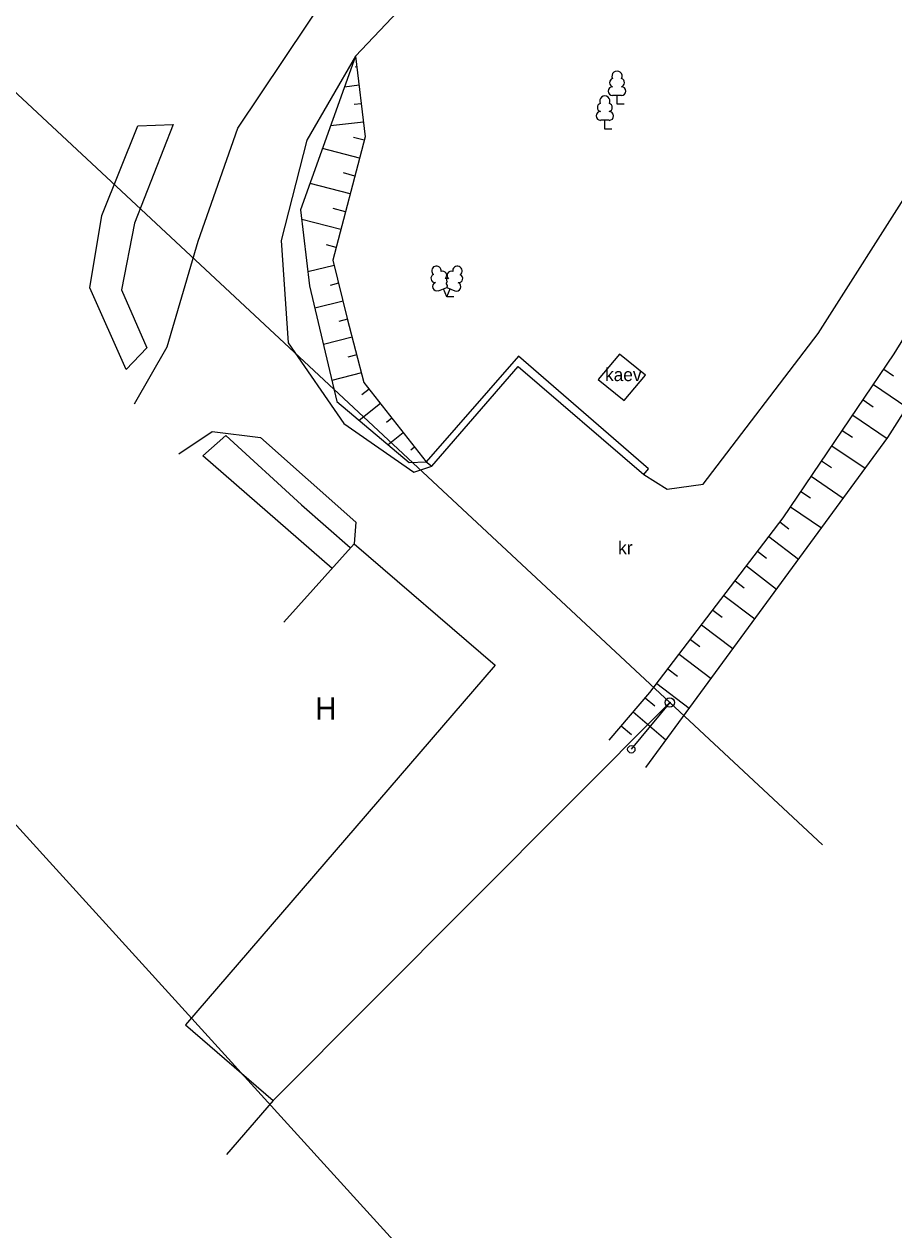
# Model space of a CAD drawing. Extents: x 647603 to 650850, y 6482647 to 6486043.
# Drawn here: x 648898 to 648945.1, y 6483719.6 to 6483784.9 of the extents above; entities that cross this region are included whole.
import ezdxf

# ---------------------------------------------------------------- set-up
doc = ezdxf.new("R2010")
doc.units = 0
for name, color, linetype in [('AED', 7, 'Continuous'), ('HOONE', 7, 'Continuous'), ('MPOHULIIN', 7, 'Continuous'), ('POST', 7, 'Continuous'), ('PUU', 7, 'Continuous'), ('RAJATIS', 7, 'Continuous'), ('RELJEEF', 7, 'Continuous'), ('TEE', 7, 'Continuous'), ('VORMISTUS', 7, 'Continuous')]:
    doc.layers.add(name, color=color, linetype=linetype)

msp = doc.modelspace()

# ---------------------------------------------------------------- linework, layer by layer
at = {"layer": 'AED'}
for points in [[(648903.48, 6483766.175), (648901.509, 6483770.603), (648902.168, 6483774.513), (648904.119, 6483779.376), (648906.029, 6483779.442), (648903.939, 6483774.098), (648903.227, 6483770.489), (648904.597, 6483767.352), (648903.48, 6483766.175)], [(648914.637, 6483755.407), (648907.643, 6483761.501), (648908.889, 6483762.611), (648912.988, 6483758.857), (648915.621, 6483756.533)]]:
    msp.add_lwpolyline(points, dxfattribs=at)
at = {"layer": 'HOONE'}
msp.add_lwpolyline([(648912.029, 6483752.505), (648915.839, 6483756.745), (648923.469, 6483750.17), (648906.698, 6483730.692), (648911.438, 6483726.607), (648908.916, 6483723.678)], dxfattribs=at)
at = {"layer": 'MPOHULIIN'}
msp.add_line((648932.934, 6483748.149), (648911.438, 6483726.607), dxfattribs=at)
msp.add_lwpolyline([(648893.627, 6483784.641), (648894.901, 6483783.571), (648932.934, 6483748.149), (648941.203, 6483740.448)], dxfattribs=at)
at = {"layer": 'POST'}
msp.add_lwpolyline([(648932.934, 6483748.149), (648930.849, 6483745.614)], dxfattribs=at)
for centre, radius in [((648932.934, 6483748.149), 0.25), ((648932.934, 6483748.149), 0.0234), ((648930.849, 6483745.614), 0.2)]:
    msp.add_circle(centre, radius, dxfattribs=at)
at = {"layer": 'PUU'}
for p, q in [((648930.315, 6483781.016), (648929.835, 6483781.016)), ((648930.075, 6483780.541), (648930.075, 6483781.016)), ((648930.455, 6483780.541), (648930.075, 6483780.541)), ((648929.656, 6483779.671), (648929.176, 6483779.671)), ((648929.416, 6483779.196), (648929.416, 6483779.671)), ((648929.796, 6483779.196), (648929.416, 6483779.196)), ((648920.408, 6483770.447), (648920.853, 6483770.622)), ((648920.848, 6483770.112), (648920.673, 6483770.552)), ((648920.848, 6483770.112), (648921.028, 6483770.552)), ((648920.853, 6483770.622), (648921.293, 6483770.442)), ((648921.228, 6483770.112), (648920.848, 6483770.112))]:
    msp.add_line(p, q, dxfattribs=at)
msp.add_lwpolyline([(648920.853, 6483771.117), (648920.833, 6483771.042), (648920.833, 6483771.022), (648920.843, 6483770.992), (648920.863, 6483770.957), (648920.868, 6483770.937), (648920.853, 6483770.902), (648920.828, 6483770.852), (648920.823, 6483770.827), (648920.828, 6483770.812), (648920.838, 6483770.782), (648920.873, 6483770.722), (648920.878, 6483770.702), (648920.873, 6483770.682), (648920.858, 6483770.647), (648920.853, 6483770.622)], dxfattribs=at)
for centre, radius, start, end in [((648930.075, 6483782.061), 0.277, 332.5799, 207.4201), ((648929.905, 6483781.714), 0.233, 109.02174, 253.14154), ((648930.245, 6483781.714), 0.233, 286.85082, 70.98591), ((648929.416, 6483780.716), 0.277, 332.5799, 207.4201), ((648929.838, 6483781.253), 0.238, 90.0016, 269.3953), ((648930.312, 6483781.253), 0.238, 270.6047, 89.9984), ((648929.246, 6483780.369), 0.233, 109.02174, 253.14154), ((648929.586, 6483780.369), 0.233, 286.85082, 70.98591), ((648929.179, 6483779.908), 0.238, 90.0016, 269.3953), ((648929.653, 6483779.908), 0.238, 270.6047, 89.9984), ((648920.291, 6483771.526), 0.256, 111.50269, 232.51731), ((648920.291, 6483771.526), 0.256, 350.48556, 111.50017), ((648921.427, 6483771.517), 0.256, 67.6168, 188.63142), ((648921.427, 6483771.517), 0.256, 306.59966, 67.61428), ((648920.217, 6483771.115), 0.224, 111.43041, 274.49868), ((648920.626, 6483771.276), 0.224, 308.50412, 111.57247), ((648920.852, 6483770.879), 0.237, 66.76552, 111.50149), ((648921.089, 6483771.271), 0.225, 67.7016, 230.51262), ((648921.494, 6483771.105), 0.224, 264.6183, 67.68657), ((648920.322, 6483770.67), 0.237, 111.50143, 291.50036), ((648921.383, 6483770.662), 0.237, 247.61661, 67.61554)]:
    msp.add_arc(centre, radius, start, end, dxfattribs=at)
at = {"layer": 'RAJATIS'}
for points in [[(648920.039, 6483760.947), (648924.723, 6483766.334), (648931.526, 6483760.495), (648931.784, 6483760.794), (648924.732, 6483766.904), (648919.727, 6483761.18), (648920.039, 6483760.947)], [(648929.062, 6483765.641), (648930.458, 6483764.503), (648931.615, 6483765.865), (648930.216, 6483767.017), (648929.062, 6483765.641)]]:
    msp.add_lwpolyline(points, dxfattribs=at)
at = {"layer": 'RELJEEF'}
for p, q in [((648915.98, 6483782.559), (648915.892, 6483782.548)), ((648916.098, 6483781.566), (648915.31, 6483781.472)), ((648916.215, 6483780.572), (648915.831, 6483780.527)), ((648916.332, 6483779.579), (648914.559, 6483779.37)), ((648916.381, 6483778.591), (648915.805, 6483778.742)), ((648916.128, 6483777.624), (648914.122, 6483778.148)), ((648915.875, 6483776.656), (648915.248, 6483776.82)), ((648915.622, 6483775.689), (648913.447, 6483776.257)), ((648915.369, 6483774.721), (648914.691, 6483774.898)), ((648915.116, 6483773.754), (648912.992, 6483774.309)), ((648914.863, 6483772.786), (648914.34, 6483772.923)), ((648914.75, 6483771.818), (648913.33, 6483771.467)), ((648914.99, 6483770.847), (648914.536, 6483770.735)), ((648915.23, 6483769.876), (648913.704, 6483769.499)), ((648915.47, 6483768.906), (648915.01, 6483768.786)), ((648915.722, 6483767.938), (648914.165, 6483767.533)), ((648915.974, 6483766.97), (648915.5, 6483766.847)), ((648916.226, 6483766.002), (648914.622, 6483765.585)), ((648944.528, 6483766.192), (648945.064, 6483765.829)), ((648943.967, 6483765.365), (648945.779, 6483764.136)), ((648916.645, 6483765.117), (648916.248, 6483764.807)), ((648917.262, 6483764.33), (648916.105, 6483763.424)), ((648943.406, 6483764.537), (648943.957, 6483764.163)), ((648917.878, 6483763.542), (648917.581, 6483763.31)), ((648942.845, 6483763.709), (648944.705, 6483762.448)), ((648918.494, 6483762.755), (648917.67, 6483762.109)), ((648942.283, 6483762.882), (648942.832, 6483762.509)), ((648919.111, 6483761.967), (648918.913, 6483761.813)), ((648941.722, 6483762.054), (648943.521, 6483760.834)), ((648941.161, 6483761.226), (648941.691, 6483760.867)), ((648940.6, 6483760.399), (648942.337, 6483759.221)), ((648940.038, 6483759.571), (648940.55, 6483759.224)), ((648939.477, 6483758.743), (648941.153, 6483757.607)), ((648938.903, 6483757.925), (648939.38, 6483757.561)), ((648938.296, 6483757.13), (648939.903, 6483755.904)), ((648937.689, 6483756.336), (648938.176, 6483755.964)), ((648937.082, 6483755.541), (648938.719, 6483754.291)), ((648936.475, 6483754.746), (648936.971, 6483754.367)), ((648935.869, 6483753.951), (648937.536, 6483752.678)), ((648935.262, 6483753.156), (648935.766, 6483752.771)), ((648934.655, 6483752.361), (648936.352, 6483751.065)), ((648934.048, 6483751.566), (648934.562, 6483751.174)), ((648933.441, 6483750.772), (648935.169, 6483749.453)), ((648932.835, 6483749.977), (648933.357, 6483749.578)), ((648932.228, 6483749.182), (648933.986, 6483747.84)), ((648931.605, 6483748.4), (648932.12, 6483747.961)), ((648930.956, 6483747.639), (648932.729, 6483746.127)), ((648930.307, 6483746.878), (648930.856, 6483746.411))]:
    msp.add_line(p, q, dxfattribs=at)
for points in [[(648915.91, 6483783.151), (648912.932, 6483774.816), (648913.421, 6483770.705), (648914.89, 6483764.445), (648918.809, 6483761.152), (648919.727, 6483761.18)], [(648915.91, 6483783.151), (648916.428, 6483778.772), (648914.682, 6483772.093), (648915.462, 6483768.938), (648916.362, 6483765.479), (648919.727, 6483761.18), (648919.727, 6483761.18)], [(648958.983, 6483782.513), (648958.393, 6483781.524), (648953.671, 6483776.317), (648948.29, 6483768.098), (648944.737, 6483762.492), (648931.625, 6483744.623)]]:
    msp.add_lwpolyline(points, dxfattribs=at)
at = {"layer": 'TEE'}
for points in [[(648903.93, 6483764.313), (648905.707, 6483767.412), (648907.389, 6483773.136), (648909.529, 6483779.255), (648914.552, 6483786.748), (648919.461, 6483791.372), (648926.481, 6483796.482), (648936.186, 6483802.168), (648941.554, 6483805.496), (648943.975, 6483808.736), (648941.843, 6483813.203)], [(648931.526, 6483760.495), (648932.788, 6483759.703), (648934.735, 6483759.971), (648940.975, 6483768.133), (648946.128, 6483776.212), (648950.705, 6483783.962), (648953.457, 6483787.648), (648955.068, 6483792.075), (648953.671, 6483794.932), (648949.952, 6483798.154), (648945.481, 6483800.176), (648941.44, 6483800.21), (648936.15, 6483798.036), (648927.871, 6483793.545), (648921.165, 6483788.712), (648915.91, 6483783.151), (648913.271, 6483778.593), (648911.887, 6483773.17), (648912.262, 6483767.63), (648915.268, 6483763.247), (648919.07, 6483760.629), (648920.039, 6483760.947)], [(648929.658, 6483746.118), (648931.856, 6483748.695), (648939.078, 6483758.155), (648945.093, 6483767.025), (648949.939, 6483774.864), (648954.397, 6483780.369), (648957.369, 6483782.542), (648961.265, 6483782.471), (648964.183, 6483781.777)], [(648906.329, 6483761.61), (648908.142, 6483762.819), (648910.757, 6483762.494), (648915.917, 6483757.917), (648915.839, 6483756.745)]]:
    msp.add_lwpolyline(points, dxfattribs=at)
at = {"layer": 'VORMISTUS'}
msp.add_lwpolyline([(648794.018, 6483855.38), (648900.207, 6483951.9), (649291.666, 6483521.221), (649185.476, 6483424.701)], close=True, dxfattribs=at)

# ---------------------------------------------------------------- texts
at = {"layer": 'HOONE'}
msp.add_text('H', height=1.2, dxfattribs=at).set_placement((648913.722, 6483747.226))
at = {"layer": 'RAJATIS'}
msp.add_text('kaev', height=0.7, dxfattribs=at).set_placement((648929.427, 6483765.552))
at = {"layer": 'TEE'}
msp.add_text('kr', height=0.7, dxfattribs=at).set_placement((648930.137, 6483756.18))

doc.saveas('drawing.dxf')
